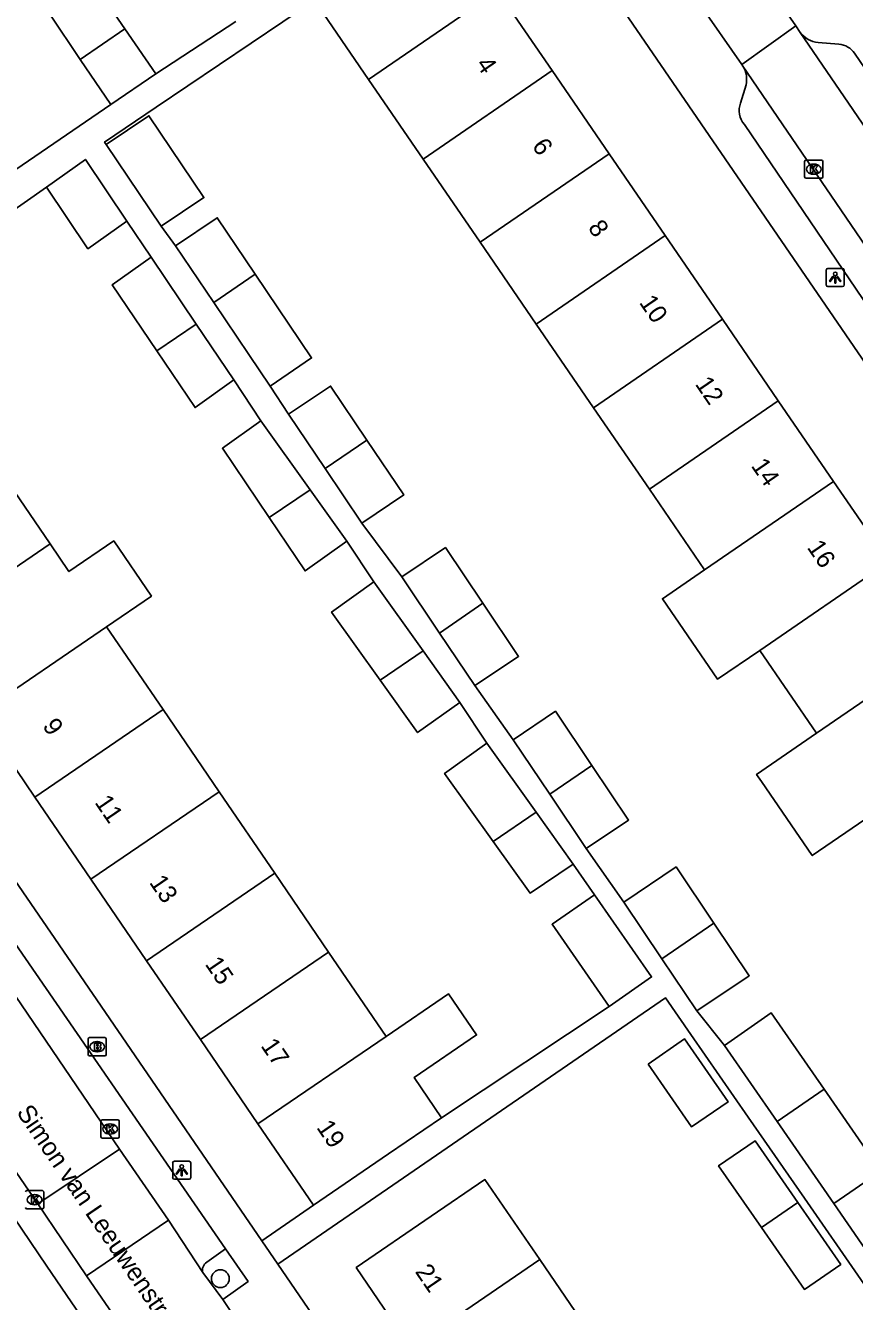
# Model space of a CAD drawing. Extents: x 157466 to 158888, y 383063 to 384677.
# Drawn here: x 158086.2 to 158131.8, y 383792.9 to 383863 of the extents above; entities that cross this region are included whole.
import ezdxf

# ---------------------------------------------------------------- set-up
doc = ezdxf.new("R2010")
doc.units = 0
for name, color, linetype in [('IMGEO_Boom', 7, 'Continuous'), ('IMGEO_Brandkraan', 7, 'Continuous'), ('IMGEO_Kolk', 7, 'Continuous'), ('IMGEO_Lichtpunt', 7, 'Continuous'), ('IMGEO_Openbare_ruimte_label', 7, 'Continuous'), ('IMGEO_Pand', 7, 'Continuous'), ('IMGEO_Pand_nummerreeks', 7, 'Continuous'), ('IMGEO_Parkeervlak_open', 7, 'Continuous'), ('IMGEO_Rijbaan_lokaal_open', 7, 'Continuous'), ('IMGEO_Voetpad_open', 7, 'Continuous')]:
    doc.layers.add(name, color=color, linetype=linetype)

msp = doc.modelspace()

# ---------------------------------------------------------------- linework, layer by layer
at = {"layer": 'IMGEO_Boom'}
msp.add_circle((158096.913, 383794.114), 0.489, dxfattribs=at)
at = {"layer": 'IMGEO_Brandkraan'}
for p, q in [((158089.64, 383806.439), (158089.64, 383807.291)), ((158089.715, 383807.365), (158090.567, 383807.365)), ((158090.128, 383807.145), (158090.153, 383807.145)), ((158090.641, 383807.291), (158090.641, 383806.439)), ((158090.567, 383806.365), (158089.715, 383806.365)), ((158090.151, 383806.585), (158090.126, 383806.585))]:
    msp.add_line(p, q, dxfattribs=at)
for points in [[(158089.64, 383806.439), (158089.64, 383807.291)], [(158089.715, 383807.365), (158090.567, 383807.365)], [(158089.988, 383807.065), (158089.988, 383806.665), (158090.201, 383806.665)], [(158090.219, 383807.065), (158089.988, 383807.065)], [(158090.641, 383807.291), (158090.641, 383806.439)], [(158090.567, 383806.365), (158089.715, 383806.365)], [(158090.167, 383806.984), (158090.113, 383806.984), (158090.113, 383806.908)], [(158090.113, 383806.908), (158090.166, 383806.908)], [(158090.175, 383806.832), (158090.113, 383806.832), (158090.113, 383806.751)], [(158090.113, 383806.751), (158090.175, 383806.751)]]:
    msp.add_lwpolyline(points, dxfattribs=at)
for centre, radius, start, end in [((158089.717, 383807.289), 0.0765, 91.55205, 178.44795), ((158089.717, 383807.289), 0.0765, 91.55205, 178.44795), ((158090.223, 383806.92), 0.145, 59.4692, 91.53667), ((158090.248, 383806.967), 0.0922, 285.51372, 58.15012), ((158090.565, 383807.289), 0.0765, 1.55205, 88.44795), ((158090.565, 383807.289), 0.0765, 1.55205, 88.44795), ((158089.717, 383806.441), 0.0765, 181.55205, 268.44795), ((158089.717, 383806.441), 0.0765, 181.55205, 268.44795), ((158090.168, 383806.946), 0.0379, 267.82845, 90.93552), ((158090.176, 383806.791), 0.0404, 269.87594, 90.50774), ((158090.207, 383806.916), 0.251, 268.66757, 293.53466), ((158090.253, 383806.775), 0.105, 301.31148, 78.98903), ((158090.565, 383806.441), 0.0765, 271.55205, 358.44795), ((158090.565, 383806.441), 0.0765, 271.55205, 358.44795)]:
    msp.add_arc(centre, radius, start, end, dxfattribs=at)
for centre, major_axis, ratio, start_param, end_param in [((158090.127, 383806.865), (-0.387, 0.002), 0.722429, 4.712389, 7.853982), ((158090.152, 383806.865), (-0.39, 0.002), 0.717154, 1.570796, 4.712389)]:
    msp.add_ellipse(centre, major_axis=major_axis, ratio=ratio, start_param=start_param, end_param=end_param, dxfattribs=at)
at = {"layer": 'IMGEO_Kolk'}
for p, q in [((158129.04, 383854.681), (158129.04, 383855.533)), ((158129.115, 383855.607), (158129.967, 383855.607)), ((158130.041, 383855.533), (158130.041, 383854.681)), ((158129.551, 383854.827), (158129.526, 383854.827)), ((158129.528, 383855.387), (158129.553, 383855.387)), ((158129.967, 383854.607), (158129.115, 383854.607)), ((158090.423, 383802.842), (158091.275, 383802.842)), ((158090.348, 383801.916), (158090.348, 383802.768)), ((158090.836, 383802.622), (158090.861, 383802.622)), ((158091.349, 383802.768), (158091.349, 383801.916)), ((158091.275, 383801.842), (158090.423, 383801.842)), ((158090.859, 383802.062), (158090.834, 383802.062)), ((158086.273, 383798.953), (158087.125, 383798.953)), ((158086.686, 383798.733), (158086.711, 383798.733)), ((158087.199, 383798.879), (158087.199, 383798.027)), ((158087.125, 383797.953), (158086.273, 383797.953)), ((158086.709, 383798.173), (158086.684, 383798.173))]:
    msp.add_line(p, q, dxfattribs=at)
for points in [[(158129.04, 383854.681), (158129.04, 383855.533)], [(158129.115, 383855.607), (158129.967, 383855.607)], [(158130.041, 383855.533), (158130.041, 383854.681)], [(158129.361, 383855.307), (158129.484, 383855.307), (158129.484, 383855.156), (158129.614, 383855.307), (158129.778, 383855.307), (158129.632, 383855.156), (158129.785, 383854.907), (158129.633, 383854.907), (158129.548, 383855.071), (158129.484, 383855.004), (158129.484, 383854.907), (158129.361, 383854.907), (158129.361, 383855.307)], [(158129.967, 383854.607), (158129.115, 383854.607)], [(158090.423, 383802.842), (158091.275, 383802.842)], [(158090.348, 383801.916), (158090.348, 383802.768)], [(158090.669, 383802.542), (158090.792, 383802.542), (158090.792, 383802.391), (158090.922, 383802.542), (158091.086, 383802.542), (158090.94, 383802.391), (158091.093, 383802.142), (158090.941, 383802.142), (158090.856, 383802.306), (158090.792, 383802.239), (158090.792, 383802.142), (158090.669, 383802.142), (158090.669, 383802.542)], [(158091.349, 383802.768), (158091.349, 383801.916)], [(158091.275, 383801.842), (158090.423, 383801.842)], [(158086.273, 383798.953), (158087.125, 383798.953)], [(158086.519, 383798.653), (158086.642, 383798.653), (158086.642, 383798.502), (158086.772, 383798.653), (158086.936, 383798.653), (158086.79, 383798.502), (158086.943, 383798.253), (158086.791, 383798.253), (158086.706, 383798.417), (158086.642, 383798.35), (158086.642, 383798.253), (158086.519, 383798.253), (158086.519, 383798.653)], [(158087.199, 383798.879), (158087.199, 383798.027)], [(158087.125, 383797.953), (158086.273, 383797.953)]]:
    msp.add_lwpolyline(points, dxfattribs=at)
for centre, start, end in [((158129.117, 383855.531), 91.55205, 178.44795), ((158129.117, 383855.531), 91.55205, 178.44795), ((158129.965, 383855.531), 1.55205, 88.44795), ((158129.965, 383855.531), 1.55205, 88.44795), ((158129.117, 383854.683), 181.55205, 268.44795), ((158129.117, 383854.683), 181.55205, 268.44795), ((158129.965, 383854.683), 271.55205, 358.44795), ((158129.965, 383854.683), 271.55205, 358.44795), ((158090.425, 383802.766), 91.55205, 178.44795), ((158090.425, 383802.766), 91.55205, 178.44795), ((158091.273, 383802.766), 1.55205, 88.44795), ((158091.273, 383802.766), 1.55205, 88.44795), ((158090.425, 383801.918), 181.55205, 268.44795), ((158090.425, 383801.918), 181.55205, 268.44795), ((158091.273, 383801.918), 271.55205, 358.44795), ((158091.273, 383801.918), 271.55205, 358.44795), ((158086.275, 383798.877), 91.55205, 178.44795), ((158086.275, 383798.877), 91.55205, 178.44795), ((158087.123, 383798.877), 1.55205, 88.44795), ((158087.123, 383798.877), 1.55205, 88.44795), ((158086.275, 383798.029), 181.55205, 268.44795), ((158086.275, 383798.029), 181.55205, 268.44795), ((158087.123, 383798.029), 271.55205, 358.44795), ((158087.123, 383798.029), 271.55205, 358.44795)]:
    msp.add_arc(centre, 0.0765, start, end, dxfattribs=at)
for centre, major_axis, ratio, start_param, end_param in [((158129.527, 383855.107), (-0.387, 0.002), 0.722429, 4.712389, 7.853982), ((158129.552, 383855.107), (-0.39, 0.002), 0.717154, 1.570796, 4.712389), ((158090.835, 383802.342), (-0.387, 0.002), 0.722429, 4.712389, 7.853982), ((158090.86, 383802.342), (-0.39, 0.002), 0.717154, 1.570796, 4.712389), ((158086.685, 383798.453), (-0.387, 0.002), 0.722429, 4.712389, 7.853982), ((158086.71, 383798.453), (-0.39, 0.002), 0.717154, 1.570796, 4.712389)]:
    msp.add_ellipse(centre, major_axis=major_axis, ratio=ratio, start_param=start_param, end_param=end_param, dxfattribs=at)
at = {"layer": 'IMGEO_Lichtpunt'}
for p, q in [((158130.225, 383849.556), (158130.225, 383848.749)), ((158130.225, 383849.556), (158130.225, 383848.749)), ((158131.127, 383849.651), (158130.319, 383849.651)), ((158131.127, 383849.651), (158130.319, 383849.651)), ((158131.221, 383848.749), (158131.221, 383849.556)), ((158131.221, 383848.749), (158131.221, 383849.556)), ((158130.319, 383848.655), (158131.127, 383848.655)), ((158130.319, 383848.655), (158131.127, 383848.655)), ((158094.29, 383800.479), (158094.29, 383799.672)), ((158094.29, 383800.479), (158094.29, 383799.672)), ((158095.192, 383800.574), (158094.384, 383800.574)), ((158095.192, 383800.574), (158094.384, 383800.574)), ((158095.286, 383799.672), (158095.286, 383800.479)), ((158095.286, 383799.672), (158095.286, 383800.479)), ((158094.384, 383799.578), (158095.192, 383799.578)), ((158094.384, 383799.578), (158095.192, 383799.578))]:
    msp.add_line(p, q, dxfattribs=at)
for points in [[(158130.599, 383849.22), (158130.638, 383849.192), (158130.45, 383848.93), (158130.412, 383848.957), (158130.599, 383849.22)], [(158130.701, 383849.172), (158130.748, 383849.172), (158130.748, 383848.85), (158130.701, 383848.85), (158130.701, 383849.172)], [(158130.811, 383849.192), (158130.849, 383849.219), (158131.036, 383848.957), (158130.997, 383848.929), (158130.811, 383849.192)], [(158094.664, 383800.143), (158094.703, 383800.115), (158094.515, 383799.853), (158094.477, 383799.88), (158094.664, 383800.143)], [(158094.766, 383800.095), (158094.813, 383800.095), (158094.813, 383799.773), (158094.766, 383799.773), (158094.766, 383800.095)], [(158094.876, 383800.115), (158094.914, 383800.142), (158095.101, 383799.88), (158095.062, 383799.852), (158094.876, 383800.115)]]:
    msp.add_lwpolyline(points, dxfattribs=at)
for centre in [(158130.724, 383849.354), (158094.789, 383800.277)]:
    msp.add_circle(centre, 0.0994, dxfattribs=at)
for centre, start, end in [((158130.319, 383849.556), 90, 180), ((158130.319, 383849.556), 90, 180), ((158131.127, 383849.556), 0, 90), ((158131.127, 383849.556), 0, 90), ((158130.319, 383848.749), 180, 270), ((158130.319, 383848.749), 180, 270), ((158131.127, 383848.749), 270, 0), ((158131.127, 383848.749), 270, 360), ((158094.384, 383800.479), 90, 180), ((158094.384, 383800.479), 90, 180), ((158095.192, 383800.479), 0, 90), ((158095.192, 383800.479), 0, 90), ((158094.384, 383799.672), 180, 270), ((158094.384, 383799.672), 180, 270), ((158095.192, 383799.672), 270, 0), ((158095.192, 383799.672), 270, 360)]:
    msp.add_arc(centre, 0.0946, start, end, dxfattribs=at)
at = {"layer": 'IMGEO_Pand'}
for points in [[(158091.665, 383862.833), (158089.992, 383865.272), (158087.542, 383863.625), (158089.208, 383861.148)], [(158105.059, 383860.047), (158112.149, 383864.907)], [(158112.149, 383864.907), (158115.151, 383860.527)], [(158102.092, 383864.376), (158105.059, 383860.047)], [(158091.665, 383862.833), (158089.208, 383861.148)], [(158093.362, 383860.359), (158091.665, 383862.833)], [(158089.208, 383861.148), (158090.883, 383858.658)], [(158090.883, 383858.658), (158093.362, 383860.359)], [(158108.06, 383855.668), (158115.151, 383860.527)], [(158115.151, 383860.527), (158118.288, 383855.949)], [(158105.059, 383860.047), (158108.06, 383855.668)], [(158093.666, 383851.97), (158096.005, 383853.546), (158092.981, 383858.044), (158090.637, 383856.465)], [(158090.637, 383856.465), (158093.666, 383851.97)], [(158091.768, 383852.261), (158089.488, 383855.645), (158087.354, 383854.123)], [(158108.06, 383855.668), (158111.197, 383851.09)], [(158111.197, 383851.09), (158118.288, 383855.949)], [(158118.288, 383855.949), (158121.368, 383851.456)], [(158087.354, 383854.123), (158089.633, 383850.74), (158091.768, 383852.261)], [(158098.83, 383849.343), (158096.746, 383852.444), (158094.45, 383850.901)], [(158121.368, 383851.456), (158114.277, 383846.596)], [(158121.368, 383851.456), (158124.519, 383846.858)], [(158094.45, 383850.901), (158096.548, 383847.779)], [(158114.277, 383846.596), (158111.197, 383851.09)], [(158093.422, 383845.117), (158090.972, 383848.753), (158093.106, 383850.275)], [(158095.586, 383846.595), (158093.106, 383850.275)], [(158096.548, 383847.779), (158098.83, 383849.343)], [(158099.644, 383843.173), (158101.927, 383844.738), (158098.83, 383849.343)], [(158096.548, 383847.779), (158098.471, 383844.918), (158099.644, 383843.173)], [(158095.586, 383846.595), (158093.422, 383845.117)], [(158097.653, 383843.527), (158095.586, 383846.595)], [(158114.277, 383846.596), (158117.428, 383841.998)], [(158117.428, 383841.998), (158124.519, 383846.858)], [(158124.519, 383846.858), (158127.593, 383842.372)], [(158093.422, 383845.117), (158095.52, 383842.004), (158097.653, 383843.527)], [(158104.968, 383840.215), (158102.97, 383843.186), (158100.667, 383841.638)], [(158120.502, 383837.513), (158127.593, 383842.372)], [(158127.593, 383842.372), (158130.633, 383837.936)], [(158100.667, 383841.638), (158102.678, 383838.646)], [(158117.428, 383841.998), (158120.502, 383837.513)], [(158099.137, 383841.28), (158097.024, 383839.772), (158099.598, 383835.953)], [(158101.846, 383837.487), (158099.137, 383841.28)], [(158104.968, 383840.215), (158102.678, 383838.646)], [(158104.688, 383835.656), (158106.992, 383837.204), (158104.968, 383840.215)], [(158087.546, 383834.508), (158084.473, 383839.011)], [(158102.678, 383838.646), (158104.688, 383835.656)], [(158130.633, 383837.936), (158123.542, 383833.077)], [(158130.633, 383837.936), (158133.663, 383833.515)], [(158099.598, 383835.953), (158101.846, 383837.487)], [(158103.863, 383834.663), (158101.846, 383837.487)], [(158120.502, 383837.513), (158123.542, 383833.077)], [(158099.598, 383835.953), (158101.57, 383833.026), (158103.863, 383834.663)], [(158087.546, 383834.508), (158080.5, 383829.699)], [(158090.652, 383829.958), (158093.12, 383831.642), (158091.053, 383834.672), (158088.584, 383832.987), (158087.546, 383834.508)], [(158111.35, 383831.242), (158109.289, 383834.309), (158106.892, 383832.698)], [(158123.542, 383833.077), (158121.224, 383831.489), (158124.254, 383827.067), (158126.572, 383828.656)], [(158133.663, 383833.515), (158126.572, 383828.656)], [(158105.703, 383827.014), (158103.029, 383830.758), (158105.352, 383832.416)], [(158105.352, 383832.416), (158108.061, 383828.623)], [(158106.892, 383832.698), (158108.968, 383829.609)], [(158111.35, 383831.242), (158108.968, 383829.609)], [(158110.913, 383826.716), (158113.309, 383828.326), (158111.35, 383831.242)], [(158083.605, 383825.149), (158090.652, 383829.958)], [(158093.766, 383825.396), (158090.652, 383829.958)], [(158108.968, 383829.609), (158110.913, 383826.716)], [(158136.787, 383828.957), (158129.696, 383824.098)], [(158108.061, 383828.623), (158105.703, 383827.014)], [(158110.08, 383825.796), (158108.061, 383828.623)], [(158126.572, 383828.656), (158129.696, 383824.098)], [(158105.703, 383827.014), (158107.758, 383824.138), (158110.08, 383825.796)], [(158086.719, 383820.587), (158093.766, 383825.396)], [(158096.844, 383820.886), (158093.766, 383825.396)], [(158117.339, 383822.329), (158115.336, 383825.31), (158113.01, 383823.746)], [(158083.605, 383825.149), (158086.719, 383820.587)], [(158129.696, 383824.098), (158126.4, 383821.839), (158126.671, 383821.444), (158129.46, 383817.373), (158132.756, 383819.632)], [(158111.566, 383823.551), (158109.243, 383821.893), (158111.917, 383818.149)], [(158114.275, 383819.758), (158111.566, 383823.551)], [(158113.01, 383823.746), (158115.027, 383820.745)], [(158117.339, 383822.329), (158115.027, 383820.745)], [(158117.03, 383817.763), (158119.356, 383819.326), (158117.339, 383822.329)], [(158086.719, 383820.587), (158089.797, 383816.077)], [(158089.797, 383816.077), (158096.844, 383820.886)], [(158099.902, 383816.405), (158096.844, 383820.886)], [(158115.027, 383820.745), (158117.03, 383817.763)], [(158114.275, 383819.758), (158111.917, 383818.149)], [(158116.314, 383816.903), (158114.275, 383819.758)], [(158111.917, 383818.149), (158113.945, 383815.31), (158116.314, 383816.903)], [(158092.855, 383811.596), (158099.902, 383816.405)], [(158102.861, 383812.07), (158099.902, 383816.405)], [(158119.098, 383814.817), (158121.971, 383816.748), (158124.045, 383813.663)], [(158089.797, 383816.077), (158092.855, 383811.596)], [(158118.283, 383809.08), (158115.15, 383813.602), (158117.487, 383815.221)], [(158117.487, 383815.221), (158120.62, 383810.7), (158118.283, 383809.08)], [(158121.189, 383811.706), (158119.098, 383814.817)], [(158121.189, 383811.706), (158124.045, 383813.663)], [(158124.045, 383813.663), (158125.992, 383810.766), (158123.119, 383808.835)], [(158095.814, 383807.262), (158102.861, 383812.07)], [(158106.025, 383807.434), (158102.861, 383812.07)], [(158092.855, 383811.596), (158095.814, 383807.262)], [(158123.119, 383808.835), (158121.189, 383811.706)], [(158106.025, 383807.434), (158109.456, 383809.776), (158111, 383807.514), (158107.569, 383805.172), (158109.078, 383802.961)], [(158124.625, 383806.94), (158127.204, 383808.725), (158130.109, 383804.527)], [(158095.814, 383807.262), (158098.979, 383802.625)], [(158098.979, 383802.625), (158106.025, 383807.434)], [(158120.428, 383805.915), (158122.824, 383802.461), (158124.83, 383803.833), (158122.425, 383807.3), (158120.428, 383805.915)], [(158127.522, 383802.754), (158124.625, 383806.94)], [(158127.522, 383802.754), (158130.109, 383804.527)], [(158130.109, 383804.527), (158133.228, 383800.021)], [(158109.078, 383802.961), (158106.162, 383800.971), (158102.032, 383798.151)], [(158102.032, 383798.151), (158098.979, 383802.625)], [(158130.64, 383798.248), (158127.522, 383802.754)], [(158128.673, 383798.293), (158126.315, 383801.692), (158124.309, 383800.32), (158126.667, 383796.921)], [(158133.228, 383800.021), (158130.64, 383798.248)], [(158114.473, 383795.162), (158111.461, 383799.565), (158108.509, 383797.546), (158104.382, 383794.722), (158107.393, 383790.319)], [(158126.667, 383796.921), (158128.673, 383798.293)], [(158126.667, 383796.921), (158129.024, 383793.523), (158131.03, 383794.896), (158128.673, 383798.293)], [(158136.313, 383795.563), (158133.733, 383793.778), (158130.64, 383798.248)], [(158114.473, 383795.162), (158107.393, 383790.319)], [(158117.541, 383790.677), (158114.473, 383795.162)]]:
    msp.add_lwpolyline(points, dxfattribs=at)
at = {"layer": 'IMGEO_Parkeervlak_open'}
msp.add_lwpolyline([(158096.171, 383795.014), (158097.193, 383795.752)], dxfattribs=at)
msp.add_arc((158096.41, 383794.596), 0.481, 119.82056, 198.18555, dxfattribs=at)
at = {"layer": 'IMGEO_Rijbaan_lokaal_open'}
for points in [[(158128.556, 383862.983), (158127.33, 383864.775), (158126.274, 383866.326)], [(158125.587, 383860.865), (158123.25, 383864.202)], [(158125.587, 383860.865), (158128.556, 383862.983)], [(158128.556, 383862.983), (158128.796, 383862.631)], [(158138.516, 383848.421), (158128.796, 383862.631)], [(158125.645, 383860.78), (158125.587, 383860.865)], [(158159.408, 383811.358), (158151.075, 383823.483), (158125.645, 383860.78)], [(158048.821, 383853.725), (158082.795, 383804.174), (158086.592, 383798.626), (158086.867, 383798.223)], [(158065.725, 383838.686), (158081.856, 383815.068), (158082.929, 383813.621), (158091.359, 383801.235)], [(158091.359, 383801.235), (158086.867, 383798.223)], [(158094.06, 383797.323), (158091.359, 383801.235)], [(158086.867, 383798.223), (158089.558, 383794.264)], [(158089.558, 383794.264), (158094.06, 383797.323)], [(158094.06, 383797.323), (158095.953, 383794.446)], [(158095.953, 383794.446), (158097.04, 383792.967)], [(158089.558, 383794.264), (158098.261, 383781.605), (158101.97, 383775.986), (158103.888, 383773.339), (158106.811, 383769.02)], [(158099.211, 383789.817), (158099.105, 383789.878), (158097.04, 383792.967)]]:
    msp.add_lwpolyline(points, dxfattribs=at)
at = {"layer": 'IMGEO_Voetpad_open'}
for points in [[(158113.406, 383872.129), (158156.487, 383809.272)], [(158102.092, 383864.376), (158093.39, 383858.511), (158090.549, 383856.596), (158090.637, 383856.465)], [(158093.362, 383860.359), (158097.771, 383863.22)], [(158129.778, 383862.076), (158130.928, 383861.979)], [(158131.781, 383861.483), (158134.408, 383857.641), (158133.74, 383857.184), (158134.736, 383855.722), (158135.407, 383856.181), (158137.953, 383852.458)], [(158125.521, 383858.747), (158125.817, 383859.739)], [(158083.436, 383853.571), (158083.907, 383853.897), (158090.883, 383858.658)], [(158156.312, 383812.618), (158149.56, 383822.442), (158125.726, 383857.567)], [(158087.354, 383854.123), (158078.43, 383847.865)], [(158093.106, 383850.275), (158091.768, 383852.261)], [(158093.666, 383851.97), (158094.45, 383850.901)], [(158099.137, 383841.28), (158097.653, 383843.527)], [(158099.644, 383843.173), (158100.667, 383841.638)], [(158106, 383767.404), (158102.476, 383772.768), (158100.515, 383775.638), (158094.613, 383784.183), (158087.372, 383794.797), (158083.723, 383800.172), (158081.57, 383803.343), (158055.225, 383841.708)], [(158068.445, 383841.037), (158087.818, 383812.82), (158099.197, 383796.194)], [(158097.193, 383795.752), (158084.481, 383814.188), (158083.034, 383816.347), (158067.267, 383839.308)], [(158104.688, 383835.656), (158106.892, 383832.698)], [(158105.352, 383832.416), (158103.863, 383834.663)], [(158110.913, 383826.716), (158113.01, 383823.746)], [(158111.566, 383823.551), (158110.08, 383825.796)], [(158117.03, 383817.763), (158119.098, 383814.817)], [(158117.487, 383815.221), (158116.314, 383816.903)], [(158100.07, 383794.919), (158121.382, 383809.562), (158122.78, 383807.546), (158125.933, 383803.001), (158129.03, 383798.537), (158132.126, 383794.072), (158135.241, 383789.582), (158138.44, 383784.971), (158141.5, 383780.559), (158144.621, 383776.06), (158147.667, 383771.669), (158150.797, 383767.157)], [(158109.078, 383802.961), (158118.283, 383809.08)], [(158123.119, 383808.835), (158124.625, 383806.94)], [(158099.197, 383796.194), (158102.032, 383798.151)], [(158099.197, 383796.194), (158100.07, 383794.919)], [(158097.04, 383792.967), (158098.433, 383793.965), (158097.193, 383795.752)], [(158100.07, 383794.919), (158133.967, 383745.394)]]:
    msp.add_lwpolyline(points, dxfattribs=at)
for centre, radius, start, end in [((158129.89, 383863.42), 1.349, 215.80371, 265.24836), ((158130.831, 383860.83), 1.153, 34.48838, 85.15758), ((158124.483, 383860.053), 1.37, 346.73999, 32.02397), ((158126.62, 383858.33), 1.176, 159.2358, 220.47532)]:
    msp.add_arc(centre, radius, start, end, dxfattribs=at)

# ---------------------------------------------------------------- texts
at = {"layer": 'IMGEO_Openbare_ruimte_label'}
msp.add_text('Simon van Leeuwenstraat', height=1, rotation=304.27827, dxfattribs=at).set_placement((158085.675, 383803.252))
at = {"layer": 'IMGEO_Pand_nummerreeks'}
for s, rotation, p in [('4', 304.42391, (158110.937, 383860.874)), ('6', 304.42391, (158114.015, 383856.384)), ('8', 304.42391, (158117.094, 383851.89)), ('10', 304.42391, (158119.91, 383847.78)), ('12', 304.42391, (158122.984, 383843.295)), ('14', 304.42391, (158126.062, 383838.803)), ('16', 304.42391, (158129.139, 383834.313)), ('9', 304.31442, (158087.102, 383824.496)), ('11', 304.31442, (158089.972, 383820.292)), ('13', 304.31442, (158092.972, 383815.895)), ('15', 304.31442, (158096.037, 383811.405)), ('17', 304.31442, (158099.102, 383806.914)), ('19', 304.31442, (158102.167, 383802.424)), ('21', 304.37266, (158107.589, 383794.497))]:
    msp.add_text(s, height=1, rotation=rotation, dxfattribs=at).set_placement(p)

doc.saveas('drawing.dxf')
